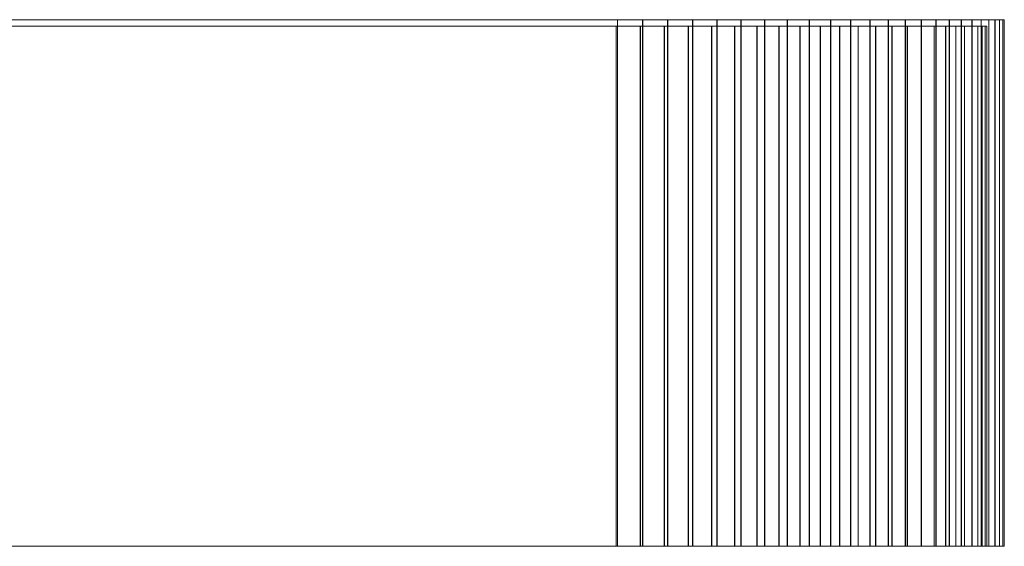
# Model space of a CAD drawing. Header units: millimetres. Extents: x -3490 to 61924, y -72580 to 6847.
# Tile 541 of 656: x 25961 to 26410, y -19970 to -19730. Entities that reach past the tile are written whole.
import ezdxf

# ---------------------------------------------------------------- set-up
doc = ezdxf.new("R2010")
doc.units = ezdxf.units.MM
doc.layers.add('superior_briquetadora', color=7, linetype='Continuous', lineweight=0)

msp = doc.modelspace()

# ---------------------------------------------------------------- linework, layer by layer
at = {"layer": 'superior_briquetadora'}
for p, q in [((24475.988, -19733), (26233.099, -19733)), ((24476.561, -19730), (26233.672, -19730)), ((26244.019, -19733), (24497.707, -19733)), ((26245.072, -19730), (24498.76, -19730)), ((26233.099, -19970), (26233.099, -19733)), ((26233.099, -19733), (26244.179, -19733)), ((26233.672, -19730), (26245.239, -19730)), ((26233.672, -19970), (26233.672, -19730)), ((26244.019, -19970), (26244.019, -19733)), ((26255.01, -19733), (26244.019, -19733)), ((26244.179, -19970), (26244.179, -19733)), ((26244.179, -19733), (26255.168, -19733)), ((26256.546, -19730), (26245.072, -19730)), ((26245.072, -19970), (26245.072, -19730)), ((26245.239, -19730), (26256.711, -19730)), ((26245.239, -19970), (26245.239, -19730)), ((26265.87, -19733), (26255.01, -19733)), ((26255.01, -19970), (26255.01, -19733)), ((26255.168, -19970), (26255.168, -19733)), ((26255.168, -19733), (26266.026, -19733)), ((26267.884, -19730), (26256.546, -19730)), ((26256.546, -19970), (26256.546, -19730)), ((26256.711, -19730), (26268.047, -19730)), ((26256.711, -19970), (26256.711, -19730)), ((26276.559, -19733), (26265.87, -19733)), ((26265.87, -19970), (26265.87, -19733)), ((26266.026, -19970), (26266.026, -19733)), ((26266.026, -19733), (26276.712, -19733)), ((26279.042, -19730), (26267.884, -19730)), ((26267.884, -19970), (26267.884, -19730)), ((26268.047, -19730), (26279.202, -19730)), ((26268.047, -19970), (26268.047, -19730)), ((26287.036, -19733), (26276.559, -19733)), ((26276.559, -19970), (26276.559, -19733)), ((26276.712, -19970), (26276.712, -19733)), ((26276.712, -19733), (26287.186, -19733)), ((26289.98, -19730), (26279.042, -19730)), ((26279.042, -19970), (26279.042, -19730)), ((26279.202, -19730), (26290.136, -19730)), ((26279.202, -19970), (26279.202, -19730)), ((26297.262, -19733), (26287.036, -19733)), ((26287.036, -19970), (26287.036, -19733)), ((26287.186, -19970), (26287.186, -19733)), ((26287.186, -19733), (26297.408, -19733)), ((26300.656, -19730), (26289.98, -19730)), ((26289.98, -19970), (26289.98, -19730)), ((26290.136, -19730), (26300.808, -19730)), ((26290.136, -19970), (26290.136, -19730)), ((26307.2, -19733), (26297.262, -19733)), ((26297.262, -19970), (26297.262, -19733)), ((26297.408, -19970), (26297.408, -19733)), ((26297.408, -19733), (26307.341, -19733)), ((26311.03, -19730), (26300.656, -19730)), ((26300.656, -19970), (26300.656, -19730)), ((26300.808, -19730), (26311.177, -19730)), ((26300.808, -19970), (26300.808, -19730)), ((26316.81, -19733), (26307.2, -19733)), ((26307.2, -19970), (26307.2, -19733)), ((26307.341, -19970), (26307.341, -19733)), ((26307.341, -19733), (26316.947, -19733)), ((26321.063, -19730), (26311.03, -19730)), ((26311.03, -19970), (26311.03, -19730)), ((26311.177, -19730), (26321.205, -19730)), ((26311.177, -19970), (26311.177, -19730)), ((26326.059, -19733), (26316.81, -19733)), ((26316.81, -19970), (26316.81, -19733)), ((26316.947, -19970), (26316.947, -19733)), ((26316.947, -19733), (26326.19, -19733)), ((26330.718, -19730), (26321.063, -19730)), ((26321.063, -19970), (26321.063, -19730)), ((26321.205, -19730), (26330.855, -19730)), ((26321.205, -19970), (26321.205, -19730)), ((26334.911, -19733), (26326.059, -19733)), ((26326.059, -19970), (26326.059, -19733)), ((26326.19, -19970), (26326.19, -19733)), ((26326.19, -19733), (26335.036, -19733)), ((26339.959, -19730), (26330.718, -19730)), ((26330.718, -19970), (26330.718, -19730)), ((26330.855, -19730), (26340.089, -19730)), ((26330.855, -19970), (26330.855, -19730)), ((26343.332, -19733), (26334.911, -19733)), ((26334.911, -19970), (26334.911, -19733)), ((26335.036, -19970), (26335.036, -19733)), ((26335.036, -19733), (26343.451, -19733)), ((26348.75, -19730), (26339.959, -19730)), ((26339.959, -19970), (26339.959, -19730)), ((26340.089, -19730), (26348.874, -19730)), ((26340.089, -19970), (26340.089, -19730)), ((26351.292, -19733), (26343.332, -19733)), ((26343.332, -19970), (26343.332, -19733)), ((26343.451, -19970), (26343.451, -19733)), ((26343.451, -19733), (26351.404, -19733)), ((26357.06, -19730), (26348.75, -19730)), ((26348.75, -19970), (26348.75, -19730)), ((26348.874, -19730), (26357.177, -19730)), ((26348.874, -19970), (26348.874, -19730)), ((26358.76, -19733), (26351.292, -19733)), ((26351.292, -19970), (26351.292, -19733)), ((26351.404, -19970), (26351.404, -19733)), ((26351.404, -19733), (26358.865, -19733)), ((26364.857, -19730), (26357.06, -19730)), ((26357.06, -19970), (26357.06, -19730)), ((26357.177, -19730), (26364.966, -19730)), ((26357.177, -19970), (26357.177, -19730)), ((26365.709, -19733), (26358.76, -19733)), ((26358.76, -19970), (26358.76, -19733)), ((26358.865, -19970), (26358.865, -19733)), ((26358.865, -19733), (26365.806, -19733)), ((26372.111, -19730), (26364.857, -19730)), ((26364.857, -19970), (26364.857, -19730)), ((26364.966, -19730), (26372.212, -19730)), ((26364.966, -19970), (26364.966, -19730)), ((26372.113, -19733), (26365.709, -19733)), ((26365.709, -19970), (26365.709, -19733)), ((26365.806, -19970), (26365.806, -19733)), ((26365.806, -19733), (26372.201, -19733)), ((26378.796, -19730), (26372.111, -19730)), ((26372.111, -19970), (26372.111, -19730)), ((26377.947, -19733), (26372.113, -19733)), ((26372.113, -19970), (26372.113, -19733)), ((26372.201, -19970), (26372.201, -19733)), ((26372.201, -19733), (26378.027, -19733)), ((26372.212, -19730), (26378.889, -19730)), ((26372.212, -19970), (26372.212, -19730)), ((26383.19, -19733), (26377.947, -19733)), ((26377.947, -19970), (26377.947, -19733)), ((26378.027, -19970), (26378.027, -19733)), ((26378.027, -19733), (26383.261, -19733)), ((26384.887, -19730), (26378.796, -19730)), ((26378.796, -19970), (26378.796, -19730)), ((26378.889, -19730), (26384.97, -19730)), ((26378.889, -19970), (26378.889, -19730)), ((26387.822, -19733), (26383.19, -19733)), ((26383.19, -19970), (26383.19, -19733)), ((26383.261, -19970), (26383.261, -19733)), ((26383.261, -19733), (26387.884, -19733)), ((26390.36, -19730), (26384.887, -19730)), ((26384.887, -19970), (26384.887, -19730)), ((26384.97, -19730), (26390.435, -19730)), ((26384.97, -19970), (26384.97, -19730)), ((26391.825, -19733), (26387.822, -19733)), ((26387.822, -19970), (26387.822, -19733)), ((26387.884, -19970), (26387.884, -19733)), ((26387.884, -19733), (26391.878, -19733)), ((26395.195, -19730), (26390.36, -19730)), ((26390.36, -19970), (26390.36, -19730)), ((26390.435, -19730), (26395.261, -19730)), ((26390.435, -19970), (26390.435, -19730)), ((26395.186, -19733), (26391.825, -19733)), ((26391.825, -19970), (26391.825, -19733)), ((26391.878, -19970), (26391.878, -19733)), ((26391.878, -19733), (26395.229, -19733)), ((26397.89, -19733), (26395.186, -19733)), ((26395.186, -19970), (26395.186, -19733)), ((26399.375, -19730), (26395.195, -19730)), ((26395.195, -19970), (26395.195, -19730)), ((26395.229, -19970), (26395.229, -19733)), ((26395.229, -19733), (26397.924, -19733)), ((26395.261, -19730), (26399.431, -19730)), ((26395.261, -19970), (26395.261, -19730)), ((26399.929, -19733), (26397.89, -19733)), ((26397.89, -19970), (26397.89, -19733)), ((26397.924, -19970), (26397.924, -19733)), ((26397.924, -19733), (26399.953, -19733)), ((26402.883, -19730), (26399.375, -19730)), ((26399.375, -19970), (26399.375, -19730)), ((26399.431, -19730), (26402.929, -19730)), ((26399.431, -19970), (26399.431, -19730)), ((26401.294, -19733), (26399.929, -19733)), ((26399.929, -19970), (26399.929, -19733)), ((26399.953, -19970), (26399.953, -19733)), ((26399.953, -19733), (26401.308, -19733)), ((26401.98, -19733), (26401.294, -19733)), ((26401.294, -19970), (26401.294, -19733)), ((26401.308, -19970), (26401.308, -19733)), ((26401.308, -19733), (26401.985, -19733)), ((26401.985, -19970), (26401.985, -19733)), ((26405.706, -19730), (26402.883, -19730)), ((26402.883, -19970), (26402.883, -19730)), ((26402.929, -19730), (26405.742, -19730)), ((26402.929, -19970), (26402.929, -19730)), ((26407.835, -19730), (26405.706, -19730)), ((26405.706, -19970), (26405.706, -19730)), ((26405.742, -19730), (26407.86, -19730)), ((26405.742, -19970), (26405.742, -19730)), ((26409.26, -19730), (26407.835, -19730)), ((26407.835, -19970), (26407.835, -19730)), ((26407.86, -19730), (26409.275, -19730)), ((26407.86, -19970), (26407.86, -19730)), ((26409.976, -19730), (26409.26, -19730)), ((26409.26, -19970), (26409.26, -19730)), ((26409.275, -19730), (26409.981, -19730)), ((26409.275, -19970), (26409.275, -19730)), ((26409.981, -19970), (26409.981, -19730)), ((24475.988, -19970), (26233.099, -19970)), ((24476.561, -19970), (26233.672, -19970)), ((26244.019, -19970), (24497.707, -19970)), ((26245.072, -19970), (24498.76, -19970)), ((26233.099, -19970), (26244.179, -19970)), ((26233.672, -19970), (26245.239, -19970)), ((26255.01, -19970), (26244.019, -19970)), ((26244.179, -19970), (26255.168, -19970)), ((26256.546, -19970), (26245.072, -19970)), ((26245.239, -19970), (26256.711, -19970)), ((26265.87, -19970), (26255.01, -19970)), ((26255.168, -19970), (26266.026, -19970)), ((26267.884, -19970), (26256.546, -19970)), ((26256.711, -19970), (26268.047, -19970)), ((26276.559, -19970), (26265.87, -19970)), ((26266.026, -19970), (26276.712, -19970)), ((26279.042, -19970), (26267.884, -19970)), ((26268.047, -19970), (26279.202, -19970)), ((26287.036, -19970), (26276.559, -19970)), ((26276.712, -19970), (26287.186, -19970)), ((26289.98, -19970), (26279.042, -19970)), ((26279.202, -19970), (26290.136, -19970)), ((26297.262, -19970), (26287.036, -19970)), ((26287.186, -19970), (26297.408, -19970)), ((26300.656, -19970), (26289.98, -19970)), ((26290.136, -19970), (26300.808, -19970)), ((26307.2, -19970), (26297.262, -19970)), ((26297.408, -19970), (26307.341, -19970)), ((26311.03, -19970), (26300.656, -19970)), ((26300.808, -19970), (26311.177, -19970)), ((26316.81, -19970), (26307.2, -19970)), ((26307.341, -19970), (26316.947, -19970)), ((26321.063, -19970), (26311.03, -19970)), ((26311.177, -19970), (26321.205, -19970)), ((26326.059, -19970), (26316.81, -19970)), ((26316.947, -19970), (26326.19, -19970)), ((26330.718, -19970), (26321.063, -19970)), ((26321.205, -19970), (26330.855, -19970)), ((26334.911, -19970), (26326.059, -19970)), ((26326.19, -19970), (26335.036, -19970)), ((26339.959, -19970), (26330.718, -19970)), ((26330.855, -19970), (26340.089, -19970)), ((26343.332, -19970), (26334.911, -19970)), ((26335.036, -19970), (26343.451, -19970)), ((26348.75, -19970), (26339.959, -19970)), ((26340.089, -19970), (26348.874, -19970)), ((26351.292, -19970), (26343.332, -19970)), ((26343.451, -19970), (26351.404, -19970)), ((26357.06, -19970), (26348.75, -19970)), ((26348.874, -19970), (26357.177, -19970)), ((26358.76, -19970), (26351.292, -19970)), ((26351.404, -19970), (26358.865, -19970)), ((26364.857, -19970), (26357.06, -19970)), ((26357.177, -19970), (26364.966, -19970)), ((26365.709, -19970), (26358.76, -19970)), ((26358.865, -19970), (26365.806, -19970)), ((26372.111, -19970), (26364.857, -19970)), ((26364.966, -19970), (26372.212, -19970)), ((26372.113, -19970), (26365.709, -19970)), ((26365.806, -19970), (26372.201, -19970)), ((26378.796, -19970), (26372.111, -19970)), ((26377.947, -19970), (26372.113, -19970)), ((26372.201, -19970), (26378.027, -19970)), ((26372.212, -19970), (26378.889, -19970)), ((26383.19, -19970), (26377.947, -19970)), ((26378.027, -19970), (26383.261, -19970)), ((26384.887, -19970), (26378.796, -19970)), ((26378.889, -19970), (26384.97, -19970)), ((26387.822, -19970), (26383.19, -19970)), ((26383.261, -19970), (26387.884, -19970)), ((26390.36, -19970), (26384.887, -19970)), ((26384.97, -19970), (26390.435, -19970)), ((26391.825, -19970), (26387.822, -19970)), ((26387.884, -19970), (26391.878, -19970)), ((26395.195, -19970), (26390.36, -19970)), ((26390.435, -19970), (26395.261, -19970)), ((26395.186, -19970), (26391.825, -19970)), ((26391.878, -19970), (26395.229, -19970)), ((26397.89, -19970), (26395.186, -19970)), ((26399.375, -19970), (26395.195, -19970)), ((26395.229, -19970), (26397.924, -19970)), ((26395.261, -19970), (26399.431, -19970)), ((26399.929, -19970), (26397.89, -19970)), ((26397.924, -19970), (26399.953, -19970)), ((26402.883, -19970), (26399.375, -19970)), ((26399.431, -19970), (26402.929, -19970)), ((26401.294, -19970), (26399.929, -19970)), ((26399.953, -19970), (26401.308, -19970)), ((26401.98, -19970), (26401.294, -19970)), ((26401.308, -19970), (26401.985, -19970)), ((26405.706, -19970), (26402.883, -19970)), ((26402.929, -19970), (26405.742, -19970)), ((26407.835, -19970), (26405.706, -19970)), ((26405.742, -19970), (26407.86, -19970)), ((26409.26, -19970), (26407.835, -19970)), ((26407.86, -19970), (26409.275, -19970)), ((26409.976, -19970), (26409.26, -19970)), ((26409.275, -19970), (26409.981, -19970))]:
    msp.add_line(p, q, dxfattribs=at)

doc.saveas('drawing.dxf')
